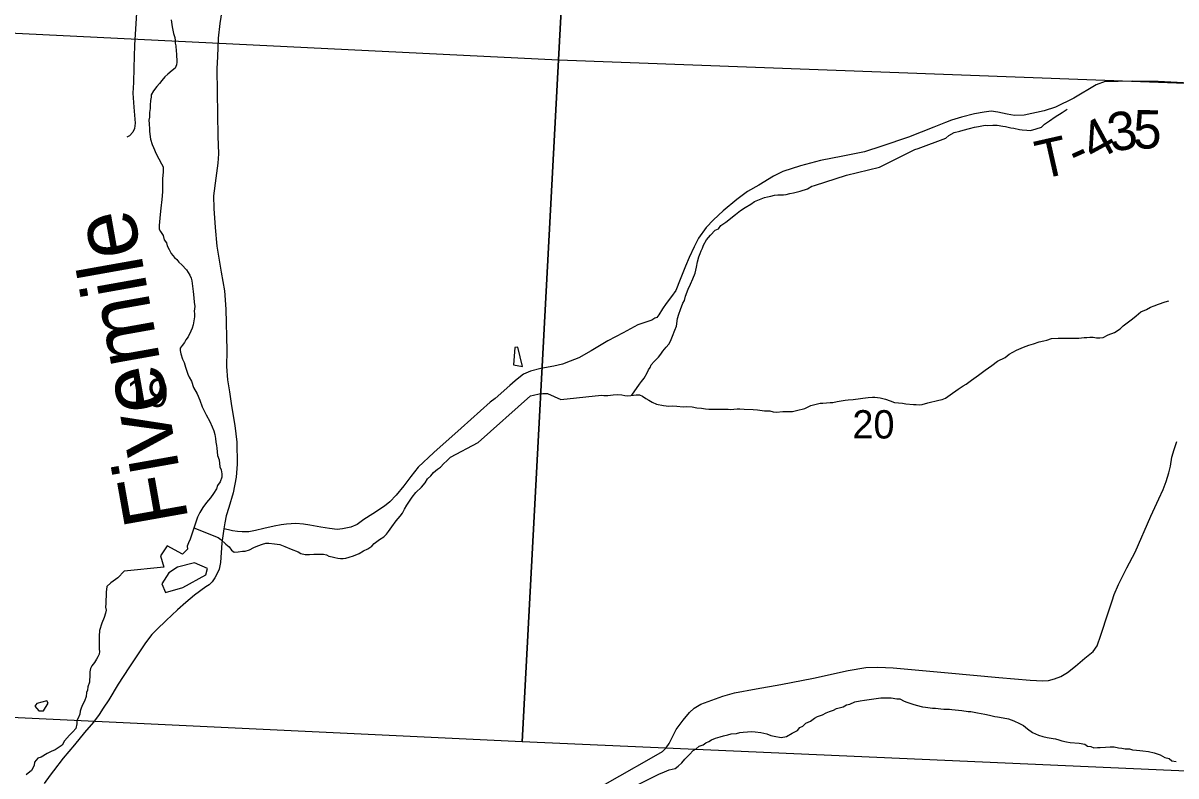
# Model space of a CAD drawing. Extents: x 0 to 34, y 0 to 22.
# Drawn here: x 24.555 to 26.261, y 18.961 to 20.075 of the extents above; entities that cross this region are included whole.
import ezdxf

# ---------------------------------------------------------------- set-up
doc = ezdxf.new("R2010")
doc.units = 0
for name, color, linetype in [('GM_X_County_Road', 7, 'Continuous'), ('GM_X_Minor_Lake', 7, 'Continuous'), ('GM_X_Minor_River', 7, 'Continuous'), ('GM_X_Minor_River_Text', 7, 'Continuous'), ('GM_X_Section', 7, 'Continuous'), ('GM_X_Section_Text', 7, 'Continuous'), ('GM_X_Township_Road', 7, 'Continuous'), ('GM_X_Township_Road_Text', 7, 'Continuous')]:
    doc.layers.add(name, color=color, linetype=linetype)

msp = doc.modelspace()

# ---------------------------------------------------------------- linework, layer by layer
at = {"layer": 'GM_X_County_Road'}
msp.add_lwpolyline([(24.8503, 20.0992), (24.8465, 20.0741), (24.8441, 20.0524), (24.8428, 20.0251), (24.8422, 20.007), (24.8426, 19.9725), (24.8433, 19.9073), (24.8443, 19.8809), (24.8437, 19.8675), (24.8403, 19.8449), (24.8373, 19.819), (24.8377, 19.8002), (24.8394, 19.7723), (24.842, 19.7444), (24.8484, 19.7061), (24.8533, 19.6784), (24.8552, 19.6513), (24.8567, 19.59), (24.8563, 19.5664), (24.858, 19.547), (24.8609, 19.5293), (24.8639, 19.5086), (24.8688, 19.4792), (24.8714, 19.4548), (24.8722, 19.4222), (24.8707, 19.4028), (24.8663, 19.3796), (24.8597, 19.3581), (24.856, 19.3455), (24.8537, 19.3353), (24.8521, 19.3266), (24.8493, 19.3059), (24.8475, 19.2765), (24.8452, 19.2669), (24.8422, 19.2593), (24.839, 19.2538), (24.8351, 19.2483), (24.8305, 19.2439), (24.8258, 19.2405), (24.8092, 19.2285), (24.7959, 19.2175), (24.7837, 19.2067), (24.7669, 19.1907), (24.7532, 19.1776), (24.7459, 19.1702), (24.7364, 19.1578), (24.7265, 19.1431), (24.7116, 19.1209), (24.6958, 19.0968), (24.6822, 19.0736), (24.674, 19.0612), (24.6678, 19.052), (24.6595, 19.0408), (24.6464, 19.0254), (24.6313, 19.0072), (24.6147, 18.9875), (24.6005, 18.9687), (24.5957, 18.962), (24.5865, 18.9501)], dxfattribs=at)
at = {"layer": 'GM_X_Minor_Lake'}
for points in [[(25.2828, 19.5945), (25.281, 19.5691), (25.2943, 19.5668)], [(25.2943, 19.5668), (25.287, 19.5953), (25.2828, 19.5945)], [(24.828, 19.2678), (24.809, 19.2761), (24.7837, 19.27), (24.7708, 19.2612), (24.7606, 19.2453), (24.766, 19.2324)], [(24.766, 19.2324), (24.7917, 19.2396), (24.8258, 19.2583), (24.828, 19.2678)], [(24.5906, 19.0723), (24.5755, 19.0681), (24.5728, 19.064), (24.5789, 19.0572)], [(24.5789, 19.0572), (24.5854, 19.0575), (24.5925, 19.0686), (24.5906, 19.0723)]]:
    msp.add_lwpolyline(points, dxfattribs=at)
at = {"layer": 'GM_X_Minor_River'}
for points in [[(24.7743, 20.0793), (24.7758, 20.069), (24.7778, 20.0592), (24.7797, 20.0531), (24.7805, 20.0486), (24.7805, 20.0448), (24.7812, 20.0406), (24.782, 20.033), (24.7824, 20.0289), (24.7828, 20.0167), (24.7825, 20.0129), (24.7806, 20.008), (24.7757, 20.0042), (24.7696, 19.9989), (24.7651, 19.9951), (24.7606, 19.9897), (24.7572, 19.9852), (24.753, 19.9806), (24.7485, 19.9745), (24.7447, 19.9685), (24.7447, 19.9647), (24.744, 19.9601), (24.7436, 19.9529), (24.7432, 19.948), (24.7425, 19.9423), (24.7422, 19.9355), (24.7414, 19.9309), (24.7418, 19.9256), (24.7422, 19.9176), (24.7426, 19.9139), (24.7441, 19.9029), (24.7464, 19.8949), (24.7484, 19.8907), (24.7522, 19.8809), (24.7564, 19.8737), (24.7602, 19.8665), (24.7625, 19.8619), (24.7625, 19.854), (24.7618, 19.8445), (24.7614, 19.8346), (24.7614, 19.8251), (24.7607, 19.8134), (24.7592, 19.8005), (24.7585, 19.7963), (24.7578, 19.7861), (24.7567, 19.7751), (24.7567, 19.7698), (24.7586, 19.766), (24.7624, 19.7603), (24.7643, 19.7539), (24.7674, 19.7497), (24.7685, 19.7451), (24.7716, 19.7398), (24.7746, 19.7338), (24.7792, 19.7277), (24.783, 19.7247), (24.786, 19.7209), (24.7902, 19.7167), (24.7971, 19.7095), (24.802, 19.7016), (24.8039, 19.697), (24.8051, 19.6933), (24.8058, 19.6853), (24.807, 19.6773), (24.8082, 19.6682), (24.8086, 19.6618), (24.8094, 19.6553), (24.8086, 19.6485), (24.809, 19.6443), (24.809, 19.6398), (24.8068, 19.6284), (24.8053, 19.6235), (24.8034, 19.6189), (24.7996, 19.6106), (24.7962, 19.606), (24.794, 19.6022), (24.7906, 19.5977), (24.7879, 19.5939), (24.7876, 19.5901), (24.7887, 19.5851), (24.791, 19.5776), (24.7937, 19.5723), (24.7956, 19.5658), (24.7991, 19.5552), (24.801, 19.551), (24.8044, 19.545), (24.8075, 19.5355), (24.8128, 19.526), (24.8166, 19.5169), (24.8204, 19.5067), (24.8261, 19.495), (24.8315, 19.4851)], [(25.4558, 19.5241), (25.4672, 19.5406), (25.4702, 19.5444), (25.4743, 19.5494), (25.4785, 19.557), (25.4807, 19.5615), (25.483, 19.5653), (25.4845, 19.5691), (25.489, 19.5741), (25.4951, 19.5805), (25.4985, 19.5847), (25.5019, 19.5893), (25.5064, 19.595), (25.5106, 19.5995), (25.5128, 19.6041), (25.5162, 19.6113), (25.5196, 19.6204), (25.5218, 19.6261), (25.5233, 19.6375), (25.5252, 19.6439), (25.5278, 19.6507), (25.5312, 19.6602), (25.5335, 19.664), (25.5353, 19.6705), (25.5391, 19.6811), (25.5425, 19.6883), (25.5459, 19.6963), (25.5496, 19.7046), (25.5504, 19.7092), (25.5515, 19.7137), (25.553, 19.7213), (25.5549, 19.7289), (25.5567, 19.7335), (25.5582, 19.7377), (25.5605, 19.7415), (25.562, 19.746), (25.5665, 19.754), (25.5722, 19.7608), (25.579, 19.7684), (25.5839, 19.7703), (25.5877, 19.7749), (25.5949, 19.7802), (25.6092, 19.7916), (25.6168, 19.7973), (25.6236, 19.8015), (25.6319, 19.8065), (25.6372, 19.8106), (25.652, 19.8164), (25.6565, 19.8175), (25.6614, 19.8183), (25.6671, 19.8198), (25.672, 19.8206), (25.68, 19.8206), (25.6842, 19.821), (25.6895, 19.8225), (25.6948, 19.8236), (25.7046, 19.8259), (25.7156, 19.8294), (25.722, 19.8332), (25.7262, 19.8343), (25.7735, 19.8496), (25.8224, 19.8615), (25.8704, 19.8854), (25.8746, 19.8874), (25.8795, 19.8889), (25.9204, 19.9045), (25.9249, 19.9083), (25.9325, 19.9125), (25.9412, 19.9148), (25.9457, 19.9163), (25.9552, 19.9186), (25.9628, 19.9205), (25.9684, 19.9217), (25.9734, 19.9224), (25.9783, 19.9236), (25.9825, 19.9232), (25.99, 19.9236), (25.9961, 19.9233), (26.0044, 19.9221), (26.0086, 19.9214), (26.0166, 19.9195), (26.0207, 19.9191), (26.0295, 19.9173), (26.0332, 19.9165), (26.0401, 19.9161), (26.0454, 19.9158), (26.0541, 19.9181), (26.0617, 19.9207), (26.0662, 19.9249), (26.0738, 19.9299), (26.0821, 19.9359), (26.0923, 19.9424), (26.0998, 19.9474)], [(25.5984, 19.5034), (25.6022, 19.503), (25.6067, 19.5034), (25.6116, 19.5038), (25.6154, 19.5038), (25.6219, 19.5034), (25.6351, 19.5031), (25.6416, 19.5023), (25.6522, 19.5012), (25.656, 19.5008), (25.6602, 19.5008), (25.6651, 19.4993), (25.67, 19.499), (25.6791, 19.5001), (25.6935, 19.5001), (25.6992, 19.5013), (25.7117, 19.5043), (25.7208, 19.5089), (25.7344, 19.5124), (25.7386, 19.5124), (25.7492, 19.5131), (25.753, 19.5135), (25.7594, 19.5147), (25.7715, 19.5166), (25.7757, 19.5174), (25.7833, 19.5178), (25.7939, 19.5193), (25.7977, 19.5197), (25.8056, 19.5208), (25.8117, 19.5212), (25.8155, 19.5212), (25.8234, 19.5201), (25.831, 19.5182), (25.8382, 19.5156), (25.8443, 19.5133), (25.856, 19.5122), (25.8613, 19.5115), (25.8723, 19.5104), (25.8765, 19.5104), (25.8814, 19.51), (25.8852, 19.5104), (25.8939, 19.5127), (25.9098, 19.5169), (25.9151, 19.5177), (25.92, 19.5196), (25.9265, 19.5245), (25.9386, 19.5333), (25.9461, 19.5378), (25.9503, 19.5405), (25.9582, 19.5466), (25.9688, 19.5538), (25.9787, 19.5614), (25.9881, 19.5682), (25.9968, 19.5747), (26.0081, 19.58), (26.0142, 19.5846), (26.0248, 19.5907), (26.035, 19.5953), (26.0433, 19.5983), (26.0498, 19.6002), (26.0585, 19.6033), (26.0653, 19.6044), (26.0695, 19.6056), (26.0767, 19.6079), (26.0865, 19.6086), (26.1017, 19.6087), (26.1085, 19.6083), (26.1172, 19.6083), (26.1251, 19.6095), (26.1289, 19.6095), (26.1331, 19.6099), (26.138, 19.6099), (26.1433, 19.6091), (26.1483, 19.6088), (26.1532, 19.6095), (26.1604, 19.6134), (26.1698, 19.6168), (26.1782, 19.6225), (26.1827, 19.6267), (26.1906, 19.6328), (26.1963, 19.6373), (26.2016, 19.6415), (26.2088, 19.6472), (26.2171, 19.651), (26.2232, 19.6541), (26.2285, 19.6563), (26.2349, 19.659), (26.2447, 19.6624), (26.2504, 19.6636)], [(24.808, 19.3281), (24.8441, 19.3137), (24.8479, 19.3107), (24.8555, 19.3039), (24.8601, 19.2997), (24.8635, 19.2948), (24.8677, 19.2918), (24.8734, 19.2925), (24.8798, 19.2933), (24.884, 19.2937), (24.8904, 19.2956), (24.8969, 19.299), (24.9025, 19.3013), (24.9097, 19.3036), (24.9147, 19.3051), (24.9188, 19.3051), (24.9272, 19.3044), (24.9351, 19.3033), (24.9427, 19.3006), (24.9518, 19.2965), (24.9621, 19.2923), (24.9662, 19.2901), (24.9727, 19.2886), (24.9791, 19.2886), (24.9856, 19.289), (25, 19.289), (25.0041, 19.2879), (25.0079, 19.286), (25.0125, 19.2849), (25.0163, 19.2841), (25.0212, 19.283), (25.025, 19.2826), (25.0288, 19.2826), (25.033, 19.283), (25.0379, 19.2845), (25.0439, 19.2868), (25.0523, 19.2899), (25.0587, 19.294), (25.0655, 19.2971), (25.0712, 19.3009), (25.0746, 19.3047), (25.0825, 19.3108), (25.0889, 19.3146), (25.0931, 19.3188), (25.0961, 19.3226), (25.101, 19.3294), (25.1074, 19.3381), (25.1131, 19.345), (25.1165, 19.3499), (25.1195, 19.3556), (25.1229, 19.3613), (25.127, 19.3674), (25.1308, 19.3731), (25.1365, 19.3803), (25.1448, 19.3883), (25.1501, 19.3944), (25.1535, 19.4004), (25.1584, 19.405), (25.1625, 19.4096), (25.1682, 19.4149), (25.1727, 19.4179), (25.178, 19.4232), (25.1822, 19.427), (25.1878, 19.4324), (25.2287, 19.4541), (25.3062, 19.5232), (25.3103, 19.5244), (25.319, 19.5263), (25.3243, 19.5267), (25.3312, 19.5267), (25.3509, 19.518), (25.4108, 19.5242), (25.4145, 19.5235), (25.4202, 19.5239), (25.4282, 19.5246), (25.435, 19.5254), (25.4411, 19.5247), (25.4456, 19.5235), (25.4494, 19.5232), (25.4543, 19.5239), (25.4623, 19.5247), (25.4672, 19.5247), (25.4714, 19.5228), (25.4767, 19.5194), (25.4809, 19.5168), (25.4858, 19.5138), (25.4923, 19.5111), (25.5029, 19.5089), (25.5108, 19.5081), (25.5165, 19.5085), (25.5222, 19.5081), (25.5317, 19.507), (25.5362, 19.5074), (25.5453, 19.5067), (25.5518, 19.5055), (25.559, 19.5052), (25.565, 19.5041), (25.5696, 19.5037), (25.5813, 19.5037), (25.5919, 19.5033), (25.5984, 19.5034)], [(24.8315, 19.4851), (24.8353, 19.4775), (24.8376, 19.4715), (24.8391, 19.4662), (24.8399, 19.4601), (24.8403, 19.4548), (24.8414, 19.4499), (24.8422, 19.4457), (24.843, 19.4351), (24.8453, 19.4286), (24.8465, 19.418), (24.8484, 19.4138), (24.8495, 19.4078), (24.8496, 19.4028), (24.8469, 19.396), (24.8432, 19.3907), (24.8413, 19.3858), (24.8371, 19.3789), (24.8326, 19.3725), (24.8269, 19.3656), (24.8213, 19.358), (24.8167, 19.3508), (24.8134, 19.3436), (24.8074, 19.3262), (24.8051, 19.3186), (24.8025, 19.311), (24.8002, 19.3057), (24.798, 19.3007), (24.7984, 19.2962), (24.7912, 19.289), (24.7684, 19.3014), (24.7586, 19.2866), (24.7636, 19.2699), (24.7049, 19.2641), (24.6954, 19.2539), (24.6852, 19.2466), (24.6795, 19.2413), (24.6781, 19.2326), (24.6784, 19.2284), (24.6777, 19.2201), (24.6777, 19.2163), (24.6774, 19.2106), (24.6781, 19.206), (24.6774, 19.2019), (24.6751, 19.1954), (24.6721, 19.1871), (24.6684, 19.1761), (24.668, 19.1677), (24.6681, 19.1487), (24.6685, 19.145), (24.6677, 19.1412), (24.6662, 19.1374), (24.664, 19.1336), (24.6609, 19.129), (24.6572, 19.1241), (24.6549, 19.1199), (24.6542, 19.115), (24.6542, 19.1112), (24.6535, 19.0998), (24.6512, 19.093), (24.6508, 19.088), (24.6493, 19.0842), (24.6486, 19.0785), (24.6463, 19.0717), (24.6433, 19.066), (24.6411, 19.0615), (24.6399, 19.0569), (24.6392, 19.0523), (24.6369, 19.0466), (24.6351, 19.0429), (24.6351, 19.0383), (24.6336, 19.0311), (24.629, 19.0261), (24.6241, 19.0212), (24.6166, 19.0128), (24.6132, 19.0068), (24.603, 18.9995), (24.5969, 18.9973), (24.5912, 18.9942), (24.5822, 18.9889), (24.5773, 18.9874), (24.5723, 18.9813), (24.5716, 18.9771), (24.5701, 18.9733), (24.5678, 18.9691), (24.5599, 18.9627)], [(25.5197, 18.9718), (25.5242, 18.9756), (25.5299, 18.9806), (25.5341, 18.9859), (25.5409, 18.9927), (25.5465, 18.9988), (25.5511, 19.0011), (25.5552, 19.0053), (25.5613, 19.0072), (25.5654, 19.0102), (25.5696, 19.0118), (25.5738, 19.0144), (25.5794, 19.0167), (25.5866, 19.019), (25.5915, 19.0205), (25.598, 19.0217), (25.6029, 19.0232), (25.6105, 19.024), (25.6158, 19.0251), (25.6203, 19.0259), (25.6268, 19.0263), (25.6325, 19.0267), (25.6385, 19.0263), (25.6469, 19.0252), (25.6556, 19.0233), (25.6616, 19.0207), (25.6666, 19.0199), (25.6768, 19.018), (25.6848, 19.0192), (25.6931, 19.0241), (25.7007, 19.0283), (25.7044, 19.0329), (25.7086, 19.0348), (25.7131, 19.039), (25.7199, 19.042), (25.726, 19.0466), (25.7305, 19.0489), (25.7381, 19.0512), (25.7434, 19.0546), (25.7483, 19.0561), (25.754, 19.0584), (25.7585, 19.0607), (25.7684, 19.0634), (25.7733, 19.066), (25.7782, 19.0672), (25.7858, 19.0706), (25.7934, 19.0721), (25.8002, 19.0729), (25.824, 19.0764), (25.835, 19.0768), (25.8396, 19.0764), (25.8479, 19.0753), (25.8521, 19.0749), (25.8585, 19.0715), (25.8627, 19.07), (25.8714, 19.067), (25.8764, 19.0659), (25.8858, 19.0632), (25.8904, 19.0628), (25.9006, 19.0614), (25.9052, 19.0614), (25.9131, 19.0602), (25.9173, 19.0599), (25.9256, 19.0599), (25.9294, 19.0591), (25.9438, 19.058), (25.9533, 19.0565), (25.9575, 19.0562), (25.967, 19.0543), (25.978, 19.0524), (25.9848, 19.0509), (25.9927, 19.049), (25.9969, 19.0483), (26.0053, 19.0471), (26.0132, 19.0456), (26.0208, 19.0426), (26.0295, 19.0385), (26.0352, 19.0355), (26.0409, 19.0309), (26.0485, 19.0252), (26.0576, 19.0215), (26.0637, 19.0192), (26.0701, 19.0177), (26.0789, 19.0166), (26.0827, 19.0158), (26.0876, 19.0143), (26.0921, 19.0128), (26.099, 19.0113), (26.1043, 19.0106), (26.1175, 19.0094), (26.1259, 19.0079), (26.13, 19.0049), (26.1346, 19.0045), (26.1391, 19.0027), (26.1445, 19.003), (26.1486, 19.0031), (26.1566, 19.0038), (26.1634, 19.0042), (26.1691, 19.0039), (26.1759, 19.0027), (26.1808, 19.002)], [(26.1808, 19.002), (26.1854, 19.0012), (26.1918, 19.0009), (26.1964, 18.9997), (26.2024, 18.999), (26.2074, 18.9986), (26.2119, 18.9983), (26.2203, 18.9971), (26.2286, 18.9953), (26.2373, 18.9922), (26.2442, 18.9885), (26.2506, 18.9866), (26.2544, 18.9835), (26.2608, 18.9824)], [(25.3029, 18.8667), (25.4959, 18.9638), (25.5042, 18.9669), (25.511, 18.9699), (25.5197, 18.9718)]]:
    msp.add_lwpolyline(points, dxfattribs=at)
at = {"layer": 'GM_X_Section'}
for points in [[(24.405, 20.9), (24.3535, 20.0689), (25.3473, 20.02), (25.3948, 20.9)], [(25.3948, 20.9), (25.3473, 20.02), (26.3274, 19.9835), (26.3407, 20.4337), (26.3546, 20.9)]]:
    msp.add_lwpolyline(points, dxfattribs=at)
for points in [[(24.3535, 20.0689), (25.3473, 20.02), (25.2935, 19.0114), (24.2888, 19.0593)], [(25.3473, 20.02), (26.3274, 19.9835), (26.3256, 19.9238), (26.3052, 19.4442), (26.2872, 18.9674), (25.2935, 19.0114)]]:
    msp.add_lwpolyline(points, close=True, dxfattribs=at)
at = {"layer": 'GM_X_Township_Road'}
for points in [[(24.7236, 20.0977), (24.7202, 20.0419), (24.7191, 20.0085), (24.7185, 19.9866), (24.7178, 19.9708), (24.7191, 19.9499), (24.7214, 19.9265), (24.7202, 19.9186), (24.7176, 19.9133), (24.7129, 19.9078), (24.7087, 19.9056)], [(26.2717, 19.986), (26.2343, 19.9879), (26.1971, 19.9884), (26.1751, 19.9882), (26.1558, 19.9882), (26.1425, 19.9833), (26.1094, 19.9636), (26.0823, 19.9503), (26.0656, 19.9445), (26.0364, 19.9383), (26.0219, 19.9377), (26.0111, 19.9397), (25.9974, 19.9429), (25.9875, 19.9441), (25.9772, 19.9429), (25.9625, 19.9402), (25.9434, 19.9351), (25.9287, 19.931), (25.9198, 19.9276), (25.9026, 19.9204), (25.8652, 19.9057), (25.8254, 19.8922), (25.8002, 19.8842), (25.7678, 19.8777), (25.735, 19.8713), (25.7051, 19.8635), (25.6794, 19.8548), (25.6652, 19.8481), (25.6439, 19.835), (25.6271, 19.8254), (25.611, 19.8137), (25.5911, 19.7967), (25.5766, 19.7836), (25.5656, 19.7721), (25.5546, 19.7565), (25.5479, 19.7434), (25.5408, 19.7278), (25.5353, 19.7152), (25.5275, 19.6952), (25.521, 19.6792), (25.5146, 19.6702), (25.5066, 19.6599), (25.5011, 19.6519), (25.496, 19.6431), (25.4926, 19.6392), (25.49, 19.6379), (25.4852, 19.6353), (25.4735, 19.6314), (25.4648, 19.628), (25.443, 19.6165), (25.4205, 19.6043), (25.3956, 19.5898), (25.3776, 19.5795), (25.3647, 19.5743), (25.3535, 19.5701), (25.3404, 19.5671), (25.3211, 19.5637), (25.3059, 19.5596), (25.2956, 19.5552), (25.2885, 19.5499), (25.2835, 19.5456), (25.2756, 19.5387), (25.2536, 19.5192), (25.2464, 19.5136), (25.2033, 19.4755), (25.1629, 19.4393), (25.14, 19.4177), (25.129, 19.4039), (25.1186, 19.3899), (25.1071, 19.3762), (25.0977, 19.3665), (25.0902, 19.3601), (25.0725, 19.3488), (25.0594, 19.3401), (25.0495, 19.333), (25.04, 19.3289), (25.0279, 19.3266), (25.0199, 19.3256), (25.0084, 19.327), (24.996, 19.3289), (24.9795, 19.3318), (24.9703, 19.3335), (24.9586, 19.3344), (24.9451, 19.3332), (24.9373, 19.3323), (24.9267, 19.3305), (24.9116, 19.3268), (24.8994, 19.3238), (24.8891, 19.3222), (24.8796, 19.3222), (24.8725, 19.3227), (24.8654, 19.3236), (24.8594, 19.325), (24.8521, 19.3266)], [(25.4128, 18.9471), (25.4382, 18.9614), (25.485, 18.9879), (25.5011, 18.9972), (25.5064, 19.0025), (25.511, 19.0089), (25.5154, 19.0181), (25.5216, 19.0299), (25.5318, 19.0435), (25.5412, 19.055), (25.5479, 19.0613), (25.5581, 19.0673), (25.5906, 19.079), (25.6076, 19.0841), (25.6399, 19.0898), (25.6763, 19.0963), (25.7245, 19.1058), (25.7759, 19.1168), (25.8022, 19.1214), (25.8197, 19.1221), (25.8426, 19.1207), (25.8751, 19.1182), (25.9237, 19.1134), (25.9986, 19.1064), (26.0452, 19.1028), (26.0637, 19.1018), (26.0724, 19.1021), (26.081, 19.1046), (26.0904, 19.1083), (26.1001, 19.1138), (26.1121, 19.1235), (26.1259, 19.1353), (26.1381, 19.1449), (26.1441, 19.1535), (26.1494, 19.1694), (26.1603, 19.2024), (26.1663, 19.2199), (26.1695, 19.2293), (26.1757, 19.244), (26.1879, 19.2686), (26.2002, 19.292), (26.2237, 19.3451), (26.2354, 19.3709), (26.2417, 19.3845), (26.246, 19.3963), (26.2502, 19.4094), (26.2525, 19.4193), (26.2548, 19.4325), (26.258, 19.4438), (26.2619, 19.4555)]]:
    msp.add_lwpolyline(points, dxfattribs=at)

# ---------------------------------------------------------------- texts
at = {"layer": 'GM_X_Minor_River_Text'}
msp.add_text('Fivemile', height=0.09464, rotation=100.1115, dxfattribs=at).set_placement((24.8004, 19.3395))
at = {"layer": 'GM_X_Section_Text'}
for s, p in [('19', (24.7084, 19.5068)), ('20', (25.7821, 19.4601))]:
    msp.add_text(s, height=0.04186, rotation=0, dxfattribs=at).set_placement(p)
at = {"layer": 'GM_X_Township_Road_Text'}
for s, rotation, p in [('3', 10.5669, (26.1655, 19.8833)), ('5', 358.803, (26.1968, 19.8894)), ('4', 28.5171, (26.1392, 19.8681)), ('T', 12.7608, (26.0606, 19.8431)), ('-', 24.3677, (26.1139, 19.8565))]:
    msp.add_text(s, height=0.0568, rotation=rotation, dxfattribs=at).set_placement(p)

doc.saveas('drawing.dxf')
